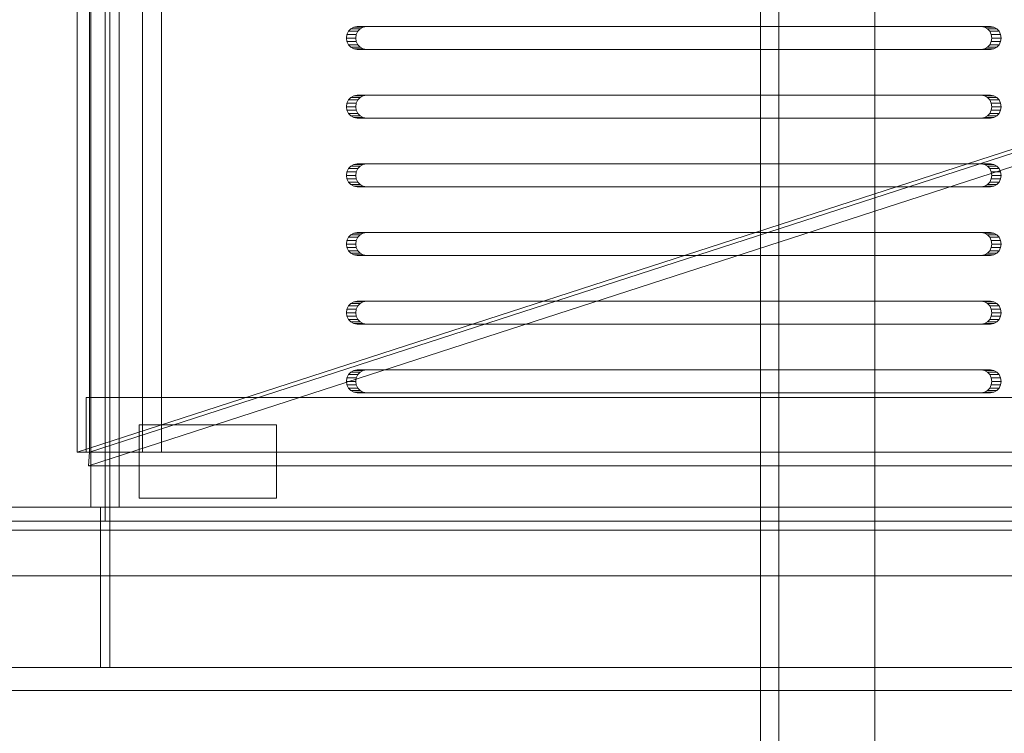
# Model space of a CAD drawing. Header units: millimetres. Extents: x -4738 to 65662, y -68080 to 6847.
# Tile 730 of 1056: x 27063 to 27278, y -18229 to -18074. Entities that reach past the tile are written whole.
import ezdxf

# ---------------------------------------------------------------- set-up
doc = ezdxf.new("R2010")
doc.units = ezdxf.units.MM
doc.layers.add('superior_bajante_movil', color=7, linetype='Continuous', lineweight=0)
doc.layers.add('superior_C09', color=7, linetype='Continuous', lineweight=0)

msp = doc.modelspace()

# ---------------------------------------------------------------- linework, layer by layer
at = {"layer": 'superior_bajante_movil'}
for p, q in [((27081.912, -18183), (27081.912, -17777)), ((27082.939, -17777), (27082.939, -18183)), ((27082.939, -18180), (27082.939, -17780)), ((27084.991, -17780), (27084.991, -18180)), ((27075.796, -17792), (27075.796, -18168)), ((27078.492, -18168), (27078.492, -17792)), ((27078.834, -17792), (27078.834, -18168)), ((27082.939, -18168), (27082.939, -17792)), ((27090.111, -18168), (27090.111, -17792)), ((27094.215, -17792), (27094.215, -18168)), ((27135.59, -18075.477), (27135.07, -18076.031)), ((27136.245, -18075.122), (27135.59, -18075.477)), ((27135.59, -18075.477), (27137.642, -18075.477)), ((27136.971, -18075), (27136.245, -18075.122)), ((27136.245, -18075.122), (27138.297, -18075.122)), ((27136.971, -18075), (27139.023, -18075)), ((27273.226, -18075), (27136.971, -18075)), ((27137.122, -18076.031), (27137.642, -18075.477)), ((27137.642, -18075.477), (27138.297, -18075.122)), ((27138.297, -18075.122), (27139.023, -18075)), ((27139.023, -18075), (27275.278, -18075)), ((27273.226, -18075), (27275.278, -18075)), ((27273.952, -18075.122), (27273.226, -18075)), ((27273.952, -18075.122), (27276.004, -18075.122)), ((27274.607, -18075.477), (27273.952, -18075.122)), ((27274.607, -18075.477), (27276.659, -18075.477)), ((27275.127, -18076.031), (27274.607, -18075.477)), ((27275.278, -18075), (27276.004, -18075.122)), ((27276.004, -18075.122), (27276.659, -18075.477)), ((27276.659, -18075.477), (27277.179, -18076.031)), ((27134.737, -18076.727), (27134.622, -18077.5)), ((27134.622, -18077.5), (27134.737, -18078.273)), ((27134.622, -18077.5), (27136.674, -18077.5)), ((27135.07, -18076.031), (27134.737, -18076.727)), ((27134.737, -18076.727), (27136.789, -18076.727)), ((27135.07, -18076.031), (27137.122, -18076.031)), ((27136.674, -18077.5), (27136.789, -18076.727)), ((27136.789, -18078.273), (27136.674, -18077.5)), ((27136.789, -18076.727), (27137.122, -18076.031)), ((27275.127, -18076.031), (27277.179, -18076.031)), ((27275.461, -18076.727), (27275.127, -18076.031)), ((27275.461, -18076.727), (27277.513, -18076.727)), ((27275.576, -18077.5), (27275.461, -18076.727)), ((27275.461, -18078.273), (27275.576, -18077.5)), ((27275.576, -18077.5), (27277.628, -18077.5)), ((27277.179, -18076.031), (27277.513, -18076.727)), ((27277.513, -18076.727), (27277.628, -18077.5)), ((27277.628, -18077.5), (27277.513, -18078.273)), ((27075.796, -18168), (27347.371, -18080)), ((27078.492, -18168), (27350.067, -18080)), ((27134.737, -18078.273), (27135.07, -18078.969)), ((27134.737, -18078.273), (27136.789, -18078.273)), ((27135.07, -18078.969), (27135.59, -18079.523)), ((27135.07, -18078.969), (27137.122, -18078.969)), ((27135.59, -18079.523), (27136.245, -18079.878)), ((27135.59, -18079.523), (27137.642, -18079.523)), ((27136.245, -18079.878), (27136.971, -18080)), ((27136.245, -18079.878), (27138.297, -18079.878)), ((27137.122, -18078.969), (27136.789, -18078.273)), ((27139.023, -18080), (27136.971, -18080)), ((27136.971, -18080), (27273.226, -18080)), ((27137.642, -18079.523), (27137.122, -18078.969)), ((27138.297, -18079.878), (27137.642, -18079.523)), ((27139.023, -18080), (27138.297, -18079.878)), ((27275.278, -18080), (27139.023, -18080)), ((27273.226, -18080), (27273.952, -18079.878)), ((27273.226, -18080), (27275.278, -18080)), ((27273.952, -18079.878), (27274.607, -18079.523)), ((27273.952, -18079.878), (27276.004, -18079.878)), ((27274.607, -18079.523), (27275.127, -18078.969)), ((27274.607, -18079.523), (27276.659, -18079.523)), ((27275.127, -18078.969), (27275.461, -18078.273)), ((27275.127, -18078.969), (27277.179, -18078.969)), ((27276.004, -18079.878), (27275.278, -18080)), ((27275.461, -18078.273), (27277.513, -18078.273)), ((27276.659, -18079.523), (27276.004, -18079.878)), ((27277.179, -18078.969), (27276.659, -18079.523)), ((27277.513, -18078.273), (27277.179, -18078.969)), ((27349.862, -18082.939), (27078.287, -18170.939)), ((27135.59, -18090.477), (27135.07, -18091.031)), ((27136.245, -18090.122), (27135.59, -18090.477)), ((27135.59, -18090.477), (27137.642, -18090.477)), ((27136.971, -18090), (27136.245, -18090.122)), ((27136.245, -18090.122), (27138.297, -18090.122)), ((27136.971, -18090), (27139.023, -18090)), ((27273.226, -18090), (27136.971, -18090)), ((27137.122, -18091.031), (27137.642, -18090.477)), ((27137.642, -18090.477), (27138.297, -18090.122)), ((27138.297, -18090.122), (27139.023, -18090)), ((27139.023, -18090), (27275.278, -18090)), ((27273.226, -18090), (27275.278, -18090)), ((27273.952, -18090.122), (27273.226, -18090)), ((27273.952, -18090.122), (27276.004, -18090.122)), ((27274.607, -18090.477), (27273.952, -18090.122)), ((27274.607, -18090.477), (27276.659, -18090.477)), ((27275.127, -18091.031), (27274.607, -18090.477)), ((27275.278, -18090), (27276.004, -18090.122)), ((27276.004, -18090.122), (27276.659, -18090.477)), ((27276.659, -18090.477), (27277.179, -18091.031)), ((27134.737, -18091.727), (27134.622, -18092.5)), ((27134.622, -18092.5), (27134.737, -18093.273)), ((27134.622, -18092.5), (27136.674, -18092.5)), ((27135.07, -18091.031), (27134.737, -18091.727)), ((27134.737, -18091.727), (27136.789, -18091.727)), ((27135.07, -18091.031), (27137.122, -18091.031)), ((27136.674, -18092.5), (27136.789, -18091.727)), ((27136.789, -18093.273), (27136.674, -18092.5)), ((27136.789, -18091.727), (27137.122, -18091.031)), ((27275.127, -18091.031), (27277.179, -18091.031)), ((27275.461, -18091.727), (27275.127, -18091.031)), ((27275.461, -18091.727), (27277.513, -18091.727)), ((27275.576, -18092.5), (27275.461, -18091.727)), ((27275.461, -18093.273), (27275.576, -18092.5)), ((27275.576, -18092.5), (27277.628, -18092.5)), ((27277.179, -18091.031), (27277.513, -18091.727)), ((27277.513, -18091.727), (27277.628, -18092.5)), ((27277.628, -18092.5), (27277.513, -18093.273)), ((27134.737, -18093.273), (27135.07, -18093.969)), ((27134.737, -18093.273), (27136.789, -18093.273)), ((27135.07, -18093.969), (27135.59, -18094.523)), ((27135.07, -18093.969), (27137.122, -18093.969)), ((27135.59, -18094.523), (27136.245, -18094.878)), ((27135.59, -18094.523), (27137.642, -18094.523)), ((27136.245, -18094.878), (27136.971, -18095)), ((27136.245, -18094.878), (27138.297, -18094.878)), ((27137.122, -18093.969), (27136.789, -18093.273)), ((27139.023, -18095), (27136.971, -18095)), ((27136.971, -18095), (27273.226, -18095)), ((27137.642, -18094.523), (27137.122, -18093.969)), ((27138.297, -18094.878), (27137.642, -18094.523)), ((27139.023, -18095), (27138.297, -18094.878)), ((27275.278, -18095), (27139.023, -18095)), ((27273.226, -18095), (27273.952, -18094.878)), ((27273.226, -18095), (27275.278, -18095)), ((27273.952, -18094.878), (27274.607, -18094.523)), ((27273.952, -18094.878), (27276.004, -18094.878)), ((27274.607, -18094.523), (27275.127, -18093.969)), ((27274.607, -18094.523), (27276.659, -18094.523)), ((27275.127, -18093.969), (27275.461, -18093.273)), ((27275.127, -18093.969), (27277.179, -18093.969)), ((27276.004, -18094.878), (27275.278, -18095)), ((27275.461, -18093.273), (27277.513, -18093.273)), ((27276.659, -18094.523), (27276.004, -18094.878)), ((27277.179, -18093.969), (27276.659, -18094.523)), ((27277.513, -18093.273), (27277.179, -18093.969)), ((27135.59, -18105.477), (27135.07, -18106.031)), ((27136.245, -18105.122), (27135.59, -18105.477)), ((27135.59, -18105.477), (27137.642, -18105.477)), ((27136.971, -18105), (27136.245, -18105.122)), ((27136.245, -18105.122), (27138.297, -18105.122)), ((27136.971, -18105), (27139.023, -18105)), ((27273.226, -18105), (27136.971, -18105)), ((27137.122, -18106.031), (27137.642, -18105.477)), ((27137.642, -18105.477), (27138.297, -18105.122)), ((27138.297, -18105.122), (27139.023, -18105)), ((27139.023, -18105), (27275.278, -18105)), ((27273.226, -18105), (27275.278, -18105)), ((27273.952, -18105.122), (27273.226, -18105)), ((27273.952, -18105.122), (27276.004, -18105.122)), ((27274.607, -18105.477), (27273.952, -18105.122)), ((27274.607, -18105.477), (27276.659, -18105.477)), ((27275.127, -18106.031), (27274.607, -18105.477)), ((27275.278, -18105), (27276.004, -18105.122)), ((27276.004, -18105.122), (27276.659, -18105.477)), ((27276.659, -18105.477), (27277.179, -18106.031)), ((27134.737, -18106.727), (27134.622, -18107.5)), ((27134.622, -18107.5), (27134.737, -18108.273)), ((27134.622, -18107.5), (27136.674, -18107.5)), ((27135.07, -18106.031), (27134.737, -18106.727)), ((27134.737, -18106.727), (27136.789, -18106.727)), ((27135.07, -18106.031), (27137.122, -18106.031)), ((27136.674, -18107.5), (27136.789, -18106.727)), ((27136.789, -18108.273), (27136.674, -18107.5)), ((27136.789, -18106.727), (27137.122, -18106.031)), ((27275.127, -18106.031), (27277.179, -18106.031)), ((27275.461, -18106.727), (27275.127, -18106.031)), ((27275.461, -18106.727), (27277.513, -18106.727)), ((27275.576, -18107.5), (27275.461, -18106.727)), ((27275.461, -18108.273), (27275.576, -18107.5)), ((27275.576, -18107.5), (27277.628, -18107.5)), ((27277.179, -18106.031), (27277.513, -18106.727)), ((27277.513, -18106.727), (27277.628, -18107.5)), ((27277.628, -18107.5), (27277.513, -18108.273)), ((27134.737, -18108.273), (27135.07, -18108.969)), ((27134.737, -18108.273), (27136.789, -18108.273)), ((27135.07, -18108.969), (27135.59, -18109.523)), ((27135.07, -18108.969), (27137.122, -18108.969)), ((27135.59, -18109.523), (27136.245, -18109.878)), ((27135.59, -18109.523), (27137.642, -18109.523)), ((27136.245, -18109.878), (27136.971, -18110)), ((27136.245, -18109.878), (27138.297, -18109.878)), ((27137.122, -18108.969), (27136.789, -18108.273)), ((27139.023, -18110), (27136.971, -18110)), ((27136.971, -18110), (27273.226, -18110)), ((27137.642, -18109.523), (27137.122, -18108.969)), ((27138.297, -18109.878), (27137.642, -18109.523)), ((27139.023, -18110), (27138.297, -18109.878)), ((27275.278, -18110), (27139.023, -18110)), ((27273.226, -18110), (27273.952, -18109.878)), ((27273.226, -18110), (27275.278, -18110)), ((27273.952, -18109.878), (27274.607, -18109.523)), ((27273.952, -18109.878), (27276.004, -18109.878)), ((27274.607, -18109.523), (27275.127, -18108.969)), ((27274.607, -18109.523), (27276.659, -18109.523)), ((27275.127, -18108.969), (27275.461, -18108.273)), ((27275.127, -18108.969), (27277.179, -18108.969)), ((27276.004, -18109.878), (27275.278, -18110)), ((27275.461, -18108.273), (27277.513, -18108.273)), ((27276.659, -18109.523), (27276.004, -18109.878)), ((27277.179, -18108.969), (27276.659, -18109.523)), ((27277.513, -18108.273), (27277.179, -18108.969)), ((27135.59, -18120.477), (27135.07, -18121.031)), ((27136.245, -18120.122), (27135.59, -18120.477)), ((27135.59, -18120.477), (27137.642, -18120.477)), ((27136.971, -18120), (27136.245, -18120.122)), ((27136.245, -18120.122), (27138.297, -18120.122)), ((27136.971, -18120), (27139.023, -18120)), ((27273.226, -18120), (27136.971, -18120)), ((27137.122, -18121.031), (27137.642, -18120.477)), ((27137.642, -18120.477), (27138.297, -18120.122)), ((27138.297, -18120.122), (27139.023, -18120)), ((27139.023, -18120), (27275.278, -18120)), ((27273.226, -18120), (27275.278, -18120)), ((27273.952, -18120.122), (27273.226, -18120)), ((27273.952, -18120.122), (27276.004, -18120.122)), ((27274.607, -18120.477), (27273.952, -18120.122)), ((27274.607, -18120.477), (27276.659, -18120.477)), ((27275.127, -18121.031), (27274.607, -18120.477)), ((27275.278, -18120), (27276.004, -18120.122)), ((27276.004, -18120.122), (27276.659, -18120.477)), ((27276.659, -18120.477), (27277.179, -18121.031)), ((27134.737, -18121.727), (27134.622, -18122.5)), ((27134.622, -18122.5), (27134.737, -18123.273)), ((27134.622, -18122.5), (27136.674, -18122.5)), ((27135.07, -18121.031), (27134.737, -18121.727)), ((27134.737, -18121.727), (27136.789, -18121.727)), ((27135.07, -18121.031), (27137.122, -18121.031)), ((27136.674, -18122.5), (27136.789, -18121.727)), ((27136.789, -18123.273), (27136.674, -18122.5)), ((27136.789, -18121.727), (27137.122, -18121.031)), ((27275.127, -18121.031), (27277.179, -18121.031)), ((27275.461, -18121.727), (27275.127, -18121.031)), ((27275.461, -18121.727), (27277.513, -18121.727)), ((27275.576, -18122.5), (27275.461, -18121.727)), ((27275.461, -18123.273), (27275.576, -18122.5)), ((27275.576, -18122.5), (27277.628, -18122.5)), ((27277.179, -18121.031), (27277.513, -18121.727)), ((27277.513, -18121.727), (27277.628, -18122.5)), ((27277.628, -18122.5), (27277.513, -18123.273)), ((27134.737, -18123.273), (27135.07, -18123.969)), ((27134.737, -18123.273), (27136.789, -18123.273)), ((27135.07, -18123.969), (27135.59, -18124.523)), ((27135.07, -18123.969), (27137.122, -18123.969)), ((27135.59, -18124.523), (27136.245, -18124.878)), ((27135.59, -18124.523), (27137.642, -18124.523)), ((27136.245, -18124.878), (27136.971, -18125)), ((27136.245, -18124.878), (27138.297, -18124.878)), ((27137.122, -18123.969), (27136.789, -18123.273)), ((27139.023, -18125), (27136.971, -18125)), ((27136.971, -18125), (27273.226, -18125)), ((27137.642, -18124.523), (27137.122, -18123.969)), ((27138.297, -18124.878), (27137.642, -18124.523)), ((27139.023, -18125), (27138.297, -18124.878)), ((27275.278, -18125), (27139.023, -18125)), ((27273.226, -18125), (27273.952, -18124.878)), ((27273.226, -18125), (27275.278, -18125)), ((27273.952, -18124.878), (27274.607, -18124.523)), ((27273.952, -18124.878), (27276.004, -18124.878)), ((27274.607, -18124.523), (27275.127, -18123.969)), ((27274.607, -18124.523), (27276.659, -18124.523)), ((27275.127, -18123.969), (27275.461, -18123.273)), ((27275.127, -18123.969), (27277.179, -18123.969)), ((27276.004, -18124.878), (27275.278, -18125)), ((27275.461, -18123.273), (27277.513, -18123.273)), ((27276.659, -18124.523), (27276.004, -18124.878)), ((27277.179, -18123.969), (27276.659, -18124.523)), ((27277.513, -18123.273), (27277.179, -18123.969)), ((27135.59, -18135.477), (27135.07, -18136.031)), ((27136.245, -18135.122), (27135.59, -18135.477)), ((27135.59, -18135.477), (27137.642, -18135.477)), ((27136.971, -18135), (27136.245, -18135.122)), ((27136.245, -18135.122), (27138.297, -18135.122)), ((27136.971, -18135), (27139.023, -18135)), ((27273.226, -18135), (27136.971, -18135)), ((27137.122, -18136.031), (27137.642, -18135.477)), ((27137.642, -18135.477), (27138.297, -18135.122)), ((27138.297, -18135.122), (27139.023, -18135)), ((27139.023, -18135), (27275.278, -18135)), ((27273.226, -18135), (27275.278, -18135)), ((27273.952, -18135.122), (27273.226, -18135)), ((27273.952, -18135.122), (27276.004, -18135.122)), ((27274.607, -18135.477), (27273.952, -18135.122)), ((27274.607, -18135.477), (27276.659, -18135.477)), ((27275.127, -18136.031), (27274.607, -18135.477)), ((27275.278, -18135), (27276.004, -18135.122)), ((27276.004, -18135.122), (27276.659, -18135.477)), ((27276.659, -18135.477), (27277.179, -18136.031)), ((27134.737, -18136.727), (27134.622, -18137.5)), ((27134.622, -18137.5), (27134.737, -18138.273)), ((27134.622, -18137.5), (27136.674, -18137.5)), ((27135.07, -18136.031), (27134.737, -18136.727)), ((27134.737, -18136.727), (27136.789, -18136.727)), ((27135.07, -18136.031), (27137.122, -18136.031)), ((27136.674, -18137.5), (27136.789, -18136.727)), ((27136.789, -18138.273), (27136.674, -18137.5)), ((27136.789, -18136.727), (27137.122, -18136.031)), ((27275.127, -18136.031), (27277.179, -18136.031)), ((27275.461, -18136.727), (27275.127, -18136.031)), ((27275.461, -18136.727), (27277.513, -18136.727)), ((27275.576, -18137.5), (27275.461, -18136.727)), ((27275.461, -18138.273), (27275.576, -18137.5)), ((27275.576, -18137.5), (27277.628, -18137.5)), ((27277.179, -18136.031), (27277.513, -18136.727)), ((27277.513, -18136.727), (27277.628, -18137.5)), ((27277.628, -18137.5), (27277.513, -18138.273)), ((27134.737, -18138.273), (27135.07, -18138.969)), ((27134.737, -18138.273), (27136.789, -18138.273)), ((27135.07, -18138.969), (27135.59, -18139.523)), ((27135.07, -18138.969), (27137.122, -18138.969)), ((27135.59, -18139.523), (27136.245, -18139.878)), ((27135.59, -18139.523), (27137.642, -18139.523)), ((27136.245, -18139.878), (27136.971, -18140)), ((27136.245, -18139.878), (27138.297, -18139.878)), ((27137.122, -18138.969), (27136.789, -18138.273)), ((27139.023, -18140), (27136.971, -18140)), ((27136.971, -18140), (27273.226, -18140)), ((27137.642, -18139.523), (27137.122, -18138.969)), ((27138.297, -18139.878), (27137.642, -18139.523)), ((27139.023, -18140), (27138.297, -18139.878)), ((27275.278, -18140), (27139.023, -18140)), ((27273.226, -18140), (27273.952, -18139.878)), ((27273.226, -18140), (27275.278, -18140)), ((27273.952, -18139.878), (27274.607, -18139.523)), ((27273.952, -18139.878), (27276.004, -18139.878)), ((27274.607, -18139.523), (27275.127, -18138.969)), ((27274.607, -18139.523), (27276.659, -18139.523)), ((27275.127, -18138.969), (27275.461, -18138.273)), ((27275.127, -18138.969), (27277.179, -18138.969)), ((27276.004, -18139.878), (27275.278, -18140)), ((27275.461, -18138.273), (27277.513, -18138.273)), ((27276.659, -18139.523), (27276.004, -18139.878)), ((27277.179, -18138.969), (27276.659, -18139.523)), ((27277.513, -18138.273), (27277.179, -18138.969)), ((27135.07, -18151.031), (27134.737, -18151.727)), ((27135.59, -18150.477), (27135.07, -18151.031)), ((27135.07, -18151.031), (27137.122, -18151.031)), ((27136.245, -18150.122), (27135.59, -18150.477)), ((27135.59, -18150.477), (27137.642, -18150.477)), ((27136.971, -18150), (27136.245, -18150.122)), ((27136.245, -18150.122), (27138.297, -18150.122)), ((27136.789, -18151.727), (27137.122, -18151.031)), ((27136.971, -18150), (27139.023, -18150)), ((27273.226, -18150), (27136.971, -18150)), ((27137.122, -18151.031), (27137.642, -18150.477)), ((27137.642, -18150.477), (27138.297, -18150.122)), ((27138.297, -18150.122), (27139.023, -18150)), ((27139.023, -18150), (27275.278, -18150)), ((27273.226, -18150), (27275.278, -18150)), ((27273.952, -18150.122), (27273.226, -18150)), ((27273.952, -18150.122), (27276.004, -18150.122)), ((27274.607, -18150.477), (27273.952, -18150.122)), ((27274.607, -18150.477), (27276.659, -18150.477)), ((27275.127, -18151.031), (27274.607, -18150.477)), ((27275.127, -18151.031), (27277.179, -18151.031)), ((27275.461, -18151.727), (27275.127, -18151.031)), ((27275.278, -18150), (27276.004, -18150.122)), ((27276.004, -18150.122), (27276.659, -18150.477)), ((27276.659, -18150.477), (27277.179, -18151.031)), ((27277.179, -18151.031), (27277.513, -18151.727)), ((27134.737, -18151.727), (27134.622, -18152.5)), ((27134.622, -18152.5), (27134.737, -18153.273)), ((27134.622, -18152.5), (27136.674, -18152.5)), ((27134.737, -18151.727), (27136.789, -18151.727)), ((27136.674, -18152.5), (27136.789, -18151.727)), ((27136.789, -18153.273), (27136.674, -18152.5)), ((27275.461, -18151.727), (27277.513, -18151.727)), ((27275.576, -18152.5), (27275.461, -18151.727)), ((27275.461, -18153.273), (27275.576, -18152.5)), ((27275.576, -18152.5), (27277.628, -18152.5)), ((27277.513, -18151.727), (27277.628, -18152.5)), ((27277.628, -18152.5), (27277.513, -18153.273)), ((27134.737, -18153.273), (27135.07, -18153.969)), ((27134.737, -18153.273), (27136.789, -18153.273)), ((27135.07, -18153.969), (27135.59, -18154.523)), ((27135.07, -18153.969), (27137.122, -18153.969)), ((27135.59, -18154.523), (27136.245, -18154.878)), ((27135.59, -18154.523), (27137.642, -18154.523)), ((27136.245, -18154.878), (27136.971, -18155)), ((27136.245, -18154.878), (27138.297, -18154.878)), ((27137.122, -18153.969), (27136.789, -18153.273)), ((27139.023, -18155), (27136.971, -18155)), ((27136.971, -18155), (27273.226, -18155)), ((27137.642, -18154.523), (27137.122, -18153.969)), ((27138.297, -18154.878), (27137.642, -18154.523)), ((27139.023, -18155), (27138.297, -18154.878)), ((27275.278, -18155), (27139.023, -18155)), ((27273.226, -18155), (27273.952, -18154.878)), ((27273.226, -18155), (27275.278, -18155)), ((27273.952, -18154.878), (27274.607, -18154.523)), ((27273.952, -18154.878), (27276.004, -18154.878)), ((27274.607, -18154.523), (27275.127, -18153.969)), ((27274.607, -18154.523), (27276.659, -18154.523)), ((27275.127, -18153.969), (27275.461, -18153.273)), ((27275.127, -18153.969), (27277.179, -18153.969)), ((27276.004, -18154.878), (27275.278, -18155)), ((27275.461, -18153.273), (27277.513, -18153.273)), ((27276.659, -18154.523), (27276.004, -18154.878)), ((27277.179, -18153.969), (27276.659, -18154.523)), ((27277.513, -18153.273), (27277.179, -18153.969)), ((27829.562, -18156), (27077.808, -18156)), ((27077.808, -18156), (27077.808, -18168)), ((27078.834, -18156), (27077.808, -18156)), ((27078.834, -18168), (27078.834, -18156)), ((27078.834, -18156), (27830.588, -18156)), ((27089.379, -18178), (27089.379, -18162)), ((27089.379, -18162), (27119.379, -18162)), ((27119.379, -18162), (27119.379, -18178)), ((27078.492, -18168), (27075.796, -18168)), ((27077.808, -18168), (27829.562, -18168)), ((27077.808, -18168), (27078.834, -18168)), ((27078.287, -18170.939), (27078.492, -18168)), ((27830.246, -18168), (27078.492, -18168)), ((27830.588, -18168), (27078.834, -18168)), ((27078.834, -18168), (27078.834, -18180)), ((27082.939, -18168), (27078.834, -18168)), ((27078.834, -18168), (27090.111, -18168)), ((27082.939, -18180), (27082.939, -18168)), ((27082.939, -18168), (27834.693, -18168)), ((27094.215, -18168), (27082.939, -18168)), ((27094.215, -18168), (27090.111, -18168)), ((27078.287, -18170.939), (27830.041, -18170.939)), ((27119.379, -18178), (27089.379, -18178)), ((26850.067, -18180), (28353.576, -18180)), ((26878.015, -18180), (27082.939, -18180)), ((27084.991, -18180), (26880.067, -18180)), ((27078.834, -18180), (27830.588, -18180)), ((27078.834, -18180), (27082.939, -18180)), ((27832.64, -18180), (27080.886, -18180)), ((27080.886, -18180), (27080.886, -18215)), ((27082.939, -18180), (27080.886, -18180)), ((27084.991, -18180), (27082.939, -18180)), ((27834.693, -18180), (27082.939, -18180)), ((27082.939, -18215), (27082.939, -18180)), ((27084.991, -18180), (27836.745, -18180)), ((28352.55, -18183), (26849.041, -18183)), ((26850.067, -18183), (28353.576, -18183)), ((26876.989, -18183), (27081.912, -18183)), ((27082.939, -18183), (26878.015, -18183)), ((27082.939, -18183), (27081.912, -18183)), ((28336.817, -18185), (26833.309, -18185)), ((26846.989, -18185), (28350.498, -18185)), ((26849.041, -18195), (28352.55, -18195)), ((28353.576, -18195), (26850.067, -18195)), ((26833.309, -18215), (28336.817, -18215)), ((28350.498, -18215), (26846.989, -18215)), ((27080.886, -18215), (27832.64, -18215)), ((27080.886, -18215), (27082.939, -18215)), ((27834.693, -18215), (27082.939, -18215)), ((26950.067, -18220), (28253.576, -18220))]:
    msp.add_line(p, q, dxfattribs=at)
at = {"layer": 'superior_C09'}
for p, q in [((27225.067, -17792.489), (27225.067, -22171.241)), ((27225.067, -22172.041), (27225.067, -17793.289)), ((27225.067, -17793.689), (27225.067, -22172.44)), ((27229.067, -22172.44), (27229.067, -17793.689)), ((27250.067, -22171.241), (27250.067, -17792.489)), ((27250.067, -17793.289), (27250.067, -22172.041)), ((27225.067, -17805.813), (27225.067, -22184.565)), ((27225.067, -22185.364), (27225.067, -17806.612)), ((27229.067, -17806.612), (27229.067, -22185.364)), ((27250.067, -22184.565), (27250.067, -17805.813)), ((27250.067, -17806.612), (27250.067, -22185.364)), ((27225.067, -17952.846), (27225.067, -19140.166)), ((27229.067, -19140.166), (27229.067, -17952.846)), ((27229.067, -17952.846), (27229.067, -21994.629)), ((27250.067, -19140.166), (27250.067, -17952.846)), ((27225.067, -19140.965), (27225.067, -17953.646)), ((27229.067, -21995.429), (27229.067, -17953.646)), ((27250.067, -17953.646), (27250.067, -19140.965)), ((27225.067, -19162.416), (27225.067, -17975.097)), ((27229.067, -17975.097), (27229.067, -19162.416))]:
    msp.add_line(p, q, dxfattribs=at)

doc.saveas('drawing.dxf')
